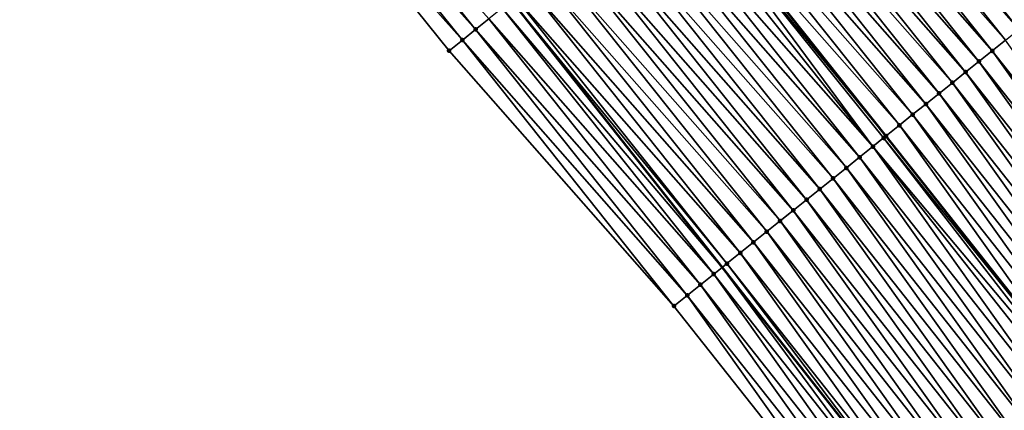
# Model space of a CAD drawing. Header units: feet. Extents: x 2017353 to 2024169, y 808050 to 818690.
# Tile 302 of 305: x 2022950 to 2023008, y 813795 to 813818. Entities that reach past the tile are written whole.
import ezdxf

# ---------------------------------------------------------------- set-up
doc = ezdxf.new("R2010")
doc.units = ezdxf.units.FT
doc.header["$MEASUREMENT"] = 0
for name, color, linetype, lineweight in [('EP_Travel Lane', 172, 'Continuous', 53), ('SB-Road Shots', 141, 'Continuous', 100), ('SB-Road X-Section', 40, 'Continuous', 13), ('STRIPING', 60, 'Continuous', 53)]:
    doc.layers.add(name, color=color, linetype=linetype, lineweight=lineweight)
doc.layers.add('I-77-MM15-17_SB-Surface-BORDER', color=7, linetype='Continuous')
doc.layers.add('I-77-MM15-17_SB-Surface-TIN', color=7, linetype='Continuous')

msp = doc.modelspace()

# ---------------------------------------------------------------- linework, layer by layer
at = {"layer": 'EP_Travel Lane'}
msp.add_polyline3d([(2022875.720487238, 813940.528572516, 299.2587898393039), (2022888.924593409, 813925.5223479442, 299.9413326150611), (2022902.127229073, 813910.5177945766, 300.6860968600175), (2022915.04811261, 813895.4901642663, 301.409001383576), (2022928.003590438, 813880.2694050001, 302.1058313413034), (2022940.806449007, 813865.137884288, 302.791939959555), (2022953.515571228, 813849.7102263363, 303.4744503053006), (2022966.223415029, 813834.2841202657, 304.2145446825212), (2022978.614124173, 813818.8154875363, 304.9099772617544), (2022991.022505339, 813803.1458993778, 305.6170101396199), (2023003.285776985, 813787.5748178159, 306.3176587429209)], dxfattribs=at)
at = {"layer": 'I-77-MM15-17_SB-Surface-BORDER', "color": 3, "linetype": 'Continuous', "lineweight": -3}
msp.add_polyline3d([(2023000.449103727, 813785.3755890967, 306.0302409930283), (2022988.183231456, 813800.871041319, 305.3299364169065), (2022974.950003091, 813815.8806567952, 304.5588105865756), (2022962.572757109, 813831.260117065, 303.8511621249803), (2022949.863592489, 813846.6868232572, 303.1483878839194), (2022937.153882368, 813862.1141915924, 302.4701815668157), (2022924.405328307, 813877.1914331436, 301.7907205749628), (2022912.969593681, 813893.712312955, 301.2295543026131), (2022899.089537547, 813907.832801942, 300.4323012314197), (2022886.877682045, 813923.7135858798, 299.7805441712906), (2022873.673824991, 813938.7194871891, 299.0866180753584)], dxfattribs=at)
at = {"layer": 'I-77-MM15-17_SB-Surface-TIN', "color": 128, "linetype": 'Continuous', "lineweight": -3}
for points in [[(2022976.511018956, 813817.130960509, 304.7081074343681), (2022964.112909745, 813832.5360322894, 304.0075161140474), (2022963.342812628, 813831.8980999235, 303.9302759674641)], [(2022976.511018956, 813817.130960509, 304.7081074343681), (2022977.291729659, 813817.7558577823, 304.7738710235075), (2022964.112909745, 813832.5360322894, 304.0075161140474)], [(2023008.477169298, 813817.1240710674, 307.2387356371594), (2022996.024903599, 813832.7582674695, 306.5223366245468), (2022995.244562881, 813832.1329056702, 306.4403613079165)], [(2023008.477169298, 813817.1240710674, 307.2387356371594), (2023009.257358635, 813817.7496229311, 307.3273439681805), (2022996.024903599, 813832.7582674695, 306.5223366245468)], [(2022975.730526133, 813816.5057896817, 304.6327969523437), (2022963.342812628, 813831.8980999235, 303.9302759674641), (2022962.572757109, 813831.260117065, 303.8511621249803)], [(2022975.730526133, 813816.5057896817, 304.6327969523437), (2022976.511018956, 813817.130960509, 304.7081074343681), (2022963.342812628, 813831.8980999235, 303.9302759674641)], [(2023007.696809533, 813816.4987331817, 307.1575950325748), (2022995.244562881, 813832.1329056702, 306.4403613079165), (2022994.464155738, 813831.5076272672, 306.3612964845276)], [(2023007.696809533, 813816.4987331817, 307.1575950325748), (2023008.477169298, 813817.1240710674, 307.2387356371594), (2022995.244562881, 813832.1329056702, 306.4403613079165)], [(2022974.950003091, 813815.8806567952, 304.5588105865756), (2022975.730526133, 813816.5057896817, 304.6327969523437), (2022962.572757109, 813831.260117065, 303.8511621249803)], [(2023006.916386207, 813815.8734750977, 307.0792394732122), (2022994.464155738, 813831.5076272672, 306.3612964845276), (2022993.68375895, 813830.8823358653, 306.281778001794)], [(2023006.916386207, 813815.8734750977, 307.0792394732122), (2023007.696809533, 813816.4987331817, 307.1575950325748), (2022994.464155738, 813831.5076272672, 306.3612964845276)], [(2023006.135887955, 813815.2483110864, 307.0041670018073), (2022993.68375895, 813830.8823358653, 306.281778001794), (2022992.90339616, 813830.257001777, 306.2007697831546)], [(2023006.135887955, 813815.2483110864, 307.0041670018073), (2023006.916386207, 813815.8734750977, 307.0792394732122), (2022993.68375895, 813830.8823358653, 306.281778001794)], [(2023005.355416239, 813814.6231137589, 306.9279318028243), (2022992.90339616, 813830.257001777, 306.2007697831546), (2022992.122976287, 813829.6317393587, 306.1222628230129)], [(2023005.355416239, 813814.6231137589, 306.9279318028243), (2023006.135887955, 813815.2483110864, 307.0041670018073), (2022992.90339616, 813830.257001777, 306.2007697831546)], [(2023004.574958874, 813813.9978984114, 306.8510677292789), (2022992.122976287, 813829.6317393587, 306.1222628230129), (2022991.342507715, 813829.0065380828, 306.045889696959)], [(2023004.574958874, 813813.9978984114, 306.8510677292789), (2023005.355416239, 813814.6231137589, 306.9279318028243), (2022992.122976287, 813829.6317393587, 306.1222628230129)], [(2023003.794534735, 813813.3726413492, 306.7727478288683), (2022991.342507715, 813829.0065380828, 306.045889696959), (2022990.562279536, 813828.3810349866, 305.9589831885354)], [(2023003.794534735, 813813.3726413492, 306.7727478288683), (2023004.574958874, 813813.9978984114, 306.8510677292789), (2022991.342507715, 813829.0065380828, 306.045889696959)], [(2023003.01415769, 813812.7473251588, 306.6923643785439), (2022990.562279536, 813828.3810349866, 305.9589831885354), (2022989.781999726, 813827.7555967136, 305.8743389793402)], [(2023003.01415769, 813812.7473251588, 306.6923643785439), (2023003.794534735, 813813.3726413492, 306.7727478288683), (2022990.562279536, 813828.3810349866, 305.9589831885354)], [(2023002.23380329, 813812.1219805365, 306.6109886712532), (2022989.781999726, 813827.7555967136, 305.8743389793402), (2022989.001647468, 813827.1302494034, 305.7928693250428)], [(2023002.23380329, 813812.1219805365, 306.6109886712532), (2023003.01415769, 813812.7473251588, 306.6923643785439), (2022989.781999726, 813827.7555967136, 305.8743389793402)], [(2023001.453529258, 813811.4965350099, 306.5260914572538), (2022989.001647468, 813827.1302494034, 305.7928693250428), (2022988.221358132, 813826.5048230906, 305.7086425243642)], [(2023001.453529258, 813811.4965350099, 306.5260914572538), (2023002.23380329, 813812.1219805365, 306.6109886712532), (2022989.001647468, 813827.1302494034, 305.7928693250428)], [(2022987.990694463, 813826.3199710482, 305.6844295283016), (2023000.66406808, 813810.8635780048, 306.4370487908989), (2022988.212112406, 813826.4974136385, 305.7076719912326)], [(2023000.673328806, 813810.8709971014, 306.4379701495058), (2022988.221358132, 813826.5048230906, 305.7086425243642), (2022988.212112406, 813826.4974136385, 305.7076719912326)], [(2023000.673328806, 813810.8709971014, 306.4379701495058), (2022988.212112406, 813826.4974136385, 305.7076719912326), (2023000.66406808, 813810.8635780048, 306.4370487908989)], [(2023000.673328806, 813810.8709971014, 306.4379701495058), (2023001.453529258, 813811.4965350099, 306.5260914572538), (2022988.221358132, 813826.5048230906, 305.7086425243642)], [(2022999.892626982, 813810.2460886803, 306.3718176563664), (2022987.990694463, 813826.3199710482, 305.6844295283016), (2022987.440647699, 813825.8799254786, 305.6428671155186)], [(2023000.524530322, 813810.7517893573, 306.423166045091), (2023000.66406808, 813810.8635780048, 306.4370487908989), (2022987.990694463, 813826.3199710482, 305.6844295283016)], [(2022999.892626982, 813810.2460886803, 306.3718176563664), (2023000.524530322, 813810.7517893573, 306.423166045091), (2022987.990694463, 813826.3199710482, 305.6844295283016)], [(2022999.892626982, 813810.2460886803, 306.3718176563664), (2022987.440647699, 813825.8799254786, 305.6428671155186), (2022986.660039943, 813825.2548989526, 305.5725926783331)], [(2022999.112052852, 813809.6210199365, 306.3000699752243), (2022986.660039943, 813825.2548989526, 305.5725926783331), (2022985.879417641, 813824.6298906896, 305.5029556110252)], [(2022999.112052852, 813809.6210199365, 306.3000699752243), (2022999.892626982, 813810.2460886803, 306.3718176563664), (2022986.660039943, 813825.2548989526, 305.5725926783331)], [(2022998.331391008, 813808.9960613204, 306.2321656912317), (2022985.879417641, 813824.6298906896, 305.5029556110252), (2022985.098733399, 813824.0049601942, 305.436032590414)], [(2022998.331391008, 813808.9960613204, 306.2321656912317), (2022999.112052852, 813809.6210199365, 306.3000699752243), (2022985.879417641, 813824.6298906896, 305.5029556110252)], [(2022997.550757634, 813808.3710669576, 306.1630138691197), (2022985.098733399, 813824.0049601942, 305.436032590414), (2022984.317885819, 813823.3802347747, 305.3762666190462)], [(2022997.550757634, 813808.3710669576, 306.1630138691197), (2022998.331391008, 813808.9960613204, 306.2321656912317), (2022985.098733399, 813824.0049601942, 305.436032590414)], [(2022996.770020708, 813807.7462026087, 306.098399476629), (2022984.317885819, 813823.3802347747, 305.3762666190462), (2022983.537029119, 813822.7555208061, 305.3169002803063)], [(2022996.770020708, 813807.7462026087, 306.098399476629), (2022997.550757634, 813808.3710669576, 306.1630138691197), (2022984.317885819, 813823.3802347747, 305.3762666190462)], [(2022995.989206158, 813807.121435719, 306.0371863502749), (2022983.537029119, 813822.7555208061, 305.3169002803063), (2022982.756249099, 813822.1307105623, 305.2541739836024)], [(2022995.989206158, 813807.121435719, 306.0371863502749), (2022996.770020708, 813807.7462026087, 306.098399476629), (2022983.537029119, 813822.7555208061, 305.3169002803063)], [(2022995.208460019, 813806.4965829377, 305.9729756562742), (2022982.756249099, 813822.1307105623, 305.2541739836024), (2022981.975586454, 813821.5057529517, 305.1863046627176)], [(2022995.208460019, 813806.4965829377, 305.9729756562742), (2022995.989206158, 813807.121435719, 306.0371863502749), (2022982.756249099, 813822.1307105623, 305.2541739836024)], [(2022994.427782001, 813805.8716446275, 305.9057800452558), (2022981.975586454, 813821.5057529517, 305.1863046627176), (2022981.194871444, 813820.8808610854, 305.1207297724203)], [(2022994.427782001, 813805.8716446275, 305.9057800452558), (2022995.208460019, 813806.4965829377, 305.9729756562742), (2022981.975586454, 813821.5057529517, 305.1863046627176)], [(2022993.647061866, 813805.246759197, 305.8404299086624), (2022981.194871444, 813820.8808610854, 305.1207297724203), (2022980.414130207, 813820.2560021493, 305.0563041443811)], [(2022993.647061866, 813805.246759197, 305.8404299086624), (2022994.427782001, 813805.8716446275, 305.9057800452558), (2022981.194871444, 813820.8808610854, 305.1207297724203)], [(2022992.866347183, 813804.6218669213, 305.7748408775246), (2022980.414130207, 813820.2560021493, 305.0563041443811), (2022979.633447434, 813819.63106981, 304.9893167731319)], [(2022992.866347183, 813804.6218669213, 305.7748408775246), (2022993.647061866, 813805.246759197, 305.8404299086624), (2022980.414130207, 813820.2560021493, 305.0563041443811)], [(2022992.085584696, 813803.9970346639, 305.711346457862), (2022979.633447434, 813819.63106981, 304.9893167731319), (2022978.85249392, 813819.0064773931, 304.9341925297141)], [(2022992.085584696, 813803.9970346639, 305.711346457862), (2022992.866347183, 813804.6218669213, 305.7748408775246), (2022979.633447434, 813819.63106981, 304.9893167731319)], [(2022991.304819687, 813803.3722055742, 305.6479625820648), (2022978.85249392, 813819.0064773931, 304.9341925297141), (2022978.614124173, 813818.8154875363, 304.9099772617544)], [(2022991.304819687, 813803.3722055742, 305.6479625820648), (2022992.085584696, 813803.9970346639, 305.711346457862), (2022978.85249392, 813819.0064773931, 304.9341925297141)], [(2022990.524560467, 813802.7467414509, 305.5624163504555), (2022978.07209166, 813818.381192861, 304.8549138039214), (2022977.291729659, 813817.7558577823, 304.7738710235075)], [(2022978.07209166, 813818.381192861, 304.8549138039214), (2022991.022505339, 813803.1458993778, 305.6170101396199), (2022978.614124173, 813818.8154875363, 304.9099772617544)], [(2022990.524560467, 813802.7467414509, 305.5624163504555), (2022991.022505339, 813803.1458993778, 305.6170101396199), (2022978.07209166, 813818.381192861, 304.8549138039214)], [(2022991.304819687, 813803.3722055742, 305.6479625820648), (2022978.614124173, 813818.8154875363, 304.9099772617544), (2022991.022505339, 813803.1458993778, 305.6170101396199)], [(2022989.744227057, 813802.1213704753, 305.4801209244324), (2022977.291729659, 813817.7558577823, 304.7738710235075), (2022976.511018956, 813817.130960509, 304.7081074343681)], [(2022989.744227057, 813802.1213704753, 305.4801209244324), (2022990.524560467, 813802.7467414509, 305.5624163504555), (2022977.291729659, 813817.7558577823, 304.7738710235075)], [(2022988.96364284, 813801.4963143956, 305.4088152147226), (2022976.511018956, 813817.130960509, 304.7081074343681), (2022975.730526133, 813816.5057896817, 304.6327969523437)], [(2022988.96364284, 813801.4963143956, 305.4088152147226), (2022989.744227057, 813802.1213704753, 305.4801209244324), (2022976.511018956, 813817.130960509, 304.7081074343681)], [(2022988.183231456, 813800.871041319, 305.3299364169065), (2022975.730526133, 813816.5057896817, 304.6327969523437), (2022974.950003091, 813815.8806567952, 304.5588105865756)], [(2022988.183231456, 813800.871041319, 305.3299364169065), (2022988.96364284, 813801.4963143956, 305.4088152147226), (2022975.730526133, 813816.5057896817, 304.6327969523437)], [(2023019.419526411, 813800.0768500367, 307.8137633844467), (2023007.696809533, 813816.4987331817, 307.1575950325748), (2023006.916386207, 813815.8734750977, 307.0792394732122)], [(2023018.629134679, 813799.4642422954, 307.7374869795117), (2023006.916386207, 813815.8734750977, 307.0792394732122), (2023006.135887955, 813815.2483110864, 307.0041670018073)], [(2023018.629134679, 813799.4642422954, 307.7374869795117), (2023019.419526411, 813800.0768500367, 307.8137633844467), (2023006.916386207, 813815.8734750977, 307.0792394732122)], [(2023017.838735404, 813798.85164434, 307.6615585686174), (2023006.135887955, 813815.2483110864, 307.0041670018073), (2023005.355416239, 813814.6231137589, 306.9279318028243)], [(2023017.838735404, 813798.85164434, 307.6615585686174), (2023018.629134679, 813799.4642422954, 307.7374869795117), (2023006.135887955, 813815.2483110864, 307.0041670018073)], [(2023017.048375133, 813798.2389957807, 307.5838307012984), (2023005.355416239, 813814.6231137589, 306.9279318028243), (2023004.574958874, 813813.9978984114, 306.8510677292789)], [(2023017.048375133, 813798.2389957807, 307.5838307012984), (2023017.838735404, 813798.85164434, 307.6615585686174), (2023005.355416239, 813814.6231137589, 306.9279318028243)], [(2023016.25810156, 813797.6262347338, 307.5021028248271), (2023004.574958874, 813813.9978984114, 306.8510677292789), (2023003.794534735, 813813.3726413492, 306.7727478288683)], [(2023016.25810156, 813797.6262347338, 307.5021028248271), (2023017.048375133, 813798.2389957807, 307.5838307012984), (2023004.574958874, 813813.9978984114, 306.8510677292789)], [(2023015.467749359, 813797.0135757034, 307.4240026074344), (2023003.794534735, 813813.3726413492, 306.7727478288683), (2023003.01415769, 813812.7473251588, 306.6923643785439)], [(2023015.467749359, 813797.0135757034, 307.4240026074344), (2023016.25810156, 813797.6262347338, 307.5021028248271), (2023003.794534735, 813813.3726413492, 306.7727478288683)], [(2023014.677447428, 813796.4008514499, 307.3435830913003), (2023003.01415769, 813812.7473251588, 306.6923643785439), (2023002.23380329, 813812.1219805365, 306.6109886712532)], [(2023014.677447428, 813796.4008514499, 307.3435830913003), (2023015.467749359, 813797.0135757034, 307.4240026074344), (2023003.01415769, 813812.7473251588, 306.6923643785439)], [(2023013.887185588, 813795.7880751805, 307.261313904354), (2023002.23380329, 813812.1219805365, 306.6109886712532), (2023001.453529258, 813811.4965350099, 306.5260914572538)], [(2023013.887185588, 813795.7880751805, 307.261313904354), (2023014.677447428, 813796.4008514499, 307.3435830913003), (2023002.23380329, 813812.1219805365, 306.6109886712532)], [(2023013.096881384, 813795.1753538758, 307.180999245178), (2023001.453529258, 813811.4965350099, 306.5260914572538), (2023000.673328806, 813810.8709971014, 306.4379701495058)], [(2023013.096881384, 813795.1753538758, 307.180999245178), (2023013.887185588, 813795.7880751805, 307.261313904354), (2023001.453529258, 813811.4965350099, 306.5260914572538)], [(2023000.524530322, 813810.7517893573, 306.423166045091), (2023013.087588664, 813795.1681484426, 307.1800369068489), (2023000.66406808, 813810.8635780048, 306.4370487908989)], [(2023000.673328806, 813810.8709971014, 306.4379701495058), (2023000.66406808, 813810.8635780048, 306.4370487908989), (2023013.087588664, 813795.1681484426, 307.1800369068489)], [(2023013.096881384, 813795.1753538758, 307.180999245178), (2023000.673328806, 813810.8709971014, 306.4379701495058), (2023013.087588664, 813795.1681484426, 307.1800369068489)], [(2023012.775015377, 813794.9257838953, 307.1476673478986), (2023000.524530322, 813810.7517893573, 306.423166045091), (2022999.892626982, 813810.2460886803, 306.3718176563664)], [(2023012.775015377, 813794.9257838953, 307.1476673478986), (2023013.087588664, 813795.1681484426, 307.1800369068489), (2023000.524530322, 813810.7517893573, 306.423166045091)], [(2023011.515968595, 813793.9503061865, 307.0344131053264), (2022999.892626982, 813810.2460886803, 306.3718176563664), (2022999.112052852, 813809.6210199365, 306.3000699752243)], [(2023011.515968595, 813793.9503061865, 307.0344131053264), (2023012.306402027, 813794.5628598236, 307.1087655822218), (2022999.892626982, 813810.2460886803, 306.3718176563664)], [(2023012.306402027, 813794.5628598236, 307.1087655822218), (2023012.775015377, 813794.9257838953, 307.1476673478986), (2022999.892626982, 813810.2460886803, 306.3718176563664)], [(2023010.725530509, 813793.3377585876, 306.9602753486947), (2022999.112052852, 813809.6210199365, 306.3000699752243), (2022998.331391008, 813808.9960613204, 306.2321656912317)], [(2023010.725530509, 813793.3377585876, 306.9602753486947), (2023011.515968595, 813793.9503061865, 307.0344131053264), (2022999.112052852, 813809.6210199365, 306.3000699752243)], [(2023009.935006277, 813792.7253227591, 306.8901120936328), (2022998.331391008, 813808.9960613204, 306.2321656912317), (2022997.550757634, 813808.3710669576, 306.1630138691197)], [(2023009.935006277, 813792.7253227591, 306.8901120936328), (2023010.725530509, 813793.3377585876, 306.9602753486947), (2022998.331391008, 813808.9960613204, 306.2321656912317)], [(2023009.144434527, 813792.1129485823, 306.8221411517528), (2022997.550757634, 813808.3710669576, 306.1630138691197), (2022996.770020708, 813807.7462026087, 306.098399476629)], [(2023009.144434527, 813792.1129485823, 306.8221411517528), (2023009.935006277, 813792.7253227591, 306.8901120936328), (2022997.550757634, 813808.3710669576, 306.1630138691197)], [(2023008.353867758, 813791.5005679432, 306.7539404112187), (2022996.770020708, 813807.7462026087, 306.098399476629), (2022995.989206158, 813807.121435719, 306.0371863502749)], [(2023008.353867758, 813791.5005679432, 306.7539404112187), (2023009.144434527, 813792.1129485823, 306.8221411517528), (2022996.770020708, 813807.7462026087, 306.098399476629)], [(2023007.563221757, 813790.8882901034, 306.6893951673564), (2022995.989206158, 813807.121435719, 306.0371863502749), (2022995.208460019, 813806.4965829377, 305.9729756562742)], [(2023007.563221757, 813790.8882901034, 306.6893951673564), (2023008.353867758, 813791.5005679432, 306.7539404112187), (2022995.989206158, 813807.121435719, 306.0371863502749)], [(2023006.772625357, 813790.2759479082, 306.62256147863), (2022995.208460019, 813806.4965829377, 305.9729756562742), (2022994.427782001, 813805.8716446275, 305.9057800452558)], [(2023006.772625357, 813790.2759479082, 306.62256147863), (2023007.563221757, 813790.8882901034, 306.6893951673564), (2022995.208460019, 813806.4965829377, 305.9729756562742)], [(2023005.982055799, 813789.663570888, 306.5544894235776), (2022994.427782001, 813805.8716446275, 305.9057800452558), (2022993.647061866, 813805.246759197, 305.8404299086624)], [(2023005.982055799, 813789.663570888, 306.5544894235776), (2023006.772625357, 813790.2759479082, 306.62256147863), (2022994.427782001, 813805.8716446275, 305.9057800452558)], [(2023005.191480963, 813789.0512007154, 306.4866608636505), (2022993.647061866, 813805.246759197, 305.8404299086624), (2022992.866347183, 813804.6218669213, 305.7748408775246)], [(2023005.191480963, 813789.0512007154, 306.4866608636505), (2023005.982055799, 813789.663570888, 306.5544894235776), (2022993.647061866, 813805.246759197, 305.8404299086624)], [(2023004.400839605, 813788.4389168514, 306.4219014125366), (2022992.866347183, 813804.6218669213, 305.7748408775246), (2022992.085584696, 813803.9970346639, 305.711346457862)], [(2023004.400839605, 813788.4389168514, 306.4219014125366), (2023005.191480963, 813789.0512007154, 306.4866608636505), (2022992.866347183, 813804.6218669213, 305.7748408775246)], [(2023003.610295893, 813787.8265062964, 306.3526368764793), (2022992.085584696, 813803.9970346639, 305.711346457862), (2022991.304819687, 813803.3722055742, 305.6479625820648)], [(2023003.610295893, 813787.8265062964, 306.3526368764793), (2023004.400839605, 813788.4389168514, 306.4219014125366), (2022992.085584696, 813803.9970346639, 305.711346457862)], [(2022991.304819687, 813803.3722055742, 305.6479625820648), (2022991.022505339, 813803.1458993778, 305.6170101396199), (2023003.285776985, 813787.5748178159, 306.3176587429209)], [(2023003.610295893, 813787.8265062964, 306.3526368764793), (2022991.304819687, 813803.3722055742, 305.6479625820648), (2023003.285776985, 813787.5748178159, 306.3176587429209)], [(2023002.02985682, 813786.6008439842, 306.1841950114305), (2022990.524560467, 813802.7467414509, 305.5624163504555), (2022989.744227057, 813802.1213704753, 305.4801209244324)], [(2023002.820096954, 813787.2136484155, 306.2674656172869), (2022991.022505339, 813803.1458993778, 305.6170101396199), (2022990.524560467, 813802.7467414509, 305.5624163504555)], [(2023002.02985682, 813786.6008439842, 306.1841950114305), (2023002.820096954, 813787.2136484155, 306.2674656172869), (2022990.524560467, 813802.7467414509, 305.5624163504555)], [(2023002.820096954, 813787.2136484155, 306.2674656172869), (2023003.285776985, 813787.5748178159, 306.3176587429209), (2022991.022505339, 813803.1458993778, 305.6170101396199)], [(2023001.239476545, 813785.9882213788, 306.1073900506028), (2022989.744227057, 813802.1213704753, 305.4801209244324), (2022988.96364284, 813801.4963143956, 305.4088152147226)], [(2023001.239476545, 813785.9882213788, 306.1073900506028), (2023002.02985682, 813786.6008439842, 306.1841950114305), (2022989.744227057, 813802.1213704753, 305.4801209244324)], [(2023000.449103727, 813785.3755890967, 306.0302409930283), (2022988.96364284, 813801.4963143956, 305.4088152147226), (2022988.183231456, 813800.871041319, 305.3299364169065)], [(2023000.449103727, 813785.3755890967, 306.0302409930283), (2023001.239476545, 813785.9882213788, 306.1073900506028), (2022988.96364284, 813801.4963143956, 305.4088152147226)]]:
    msp.add_3dface(points, dxfattribs=at)
at = {"layer": 'SB-Road Shots', "lineweight": 100}
for p in [(2022976.511018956, 813817.130960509, 304.7081074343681), (2022975.730526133, 813816.5057896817, 304.6327969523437), (2022974.950003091, 813815.8806567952, 304.5588105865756), (2023006.916386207, 813815.8734750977, 307.0792394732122), (2023006.135887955, 813815.2483110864, 307.0041670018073), (2023005.355416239, 813814.6231137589, 306.9279318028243), (2023004.574958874, 813813.9978984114, 306.8510677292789), (2023003.794534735, 813813.3726413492, 306.7727478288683), (2023003.01415769, 813812.7473251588, 306.6923643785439), (2023002.23380329, 813812.1219805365, 306.6109886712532), (2023001.453529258, 813811.4965350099, 306.5260914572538), (2023000.673328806, 813810.8709971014, 306.4379701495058), (2023000.524530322, 813810.7517893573, 306.423166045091), (2022999.892626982, 813810.2460886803, 306.3718176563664), (2022999.112052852, 813809.6210199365, 306.3000699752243), (2022998.331391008, 813808.9960613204, 306.2321656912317), (2022997.550757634, 813808.3710669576, 306.1630138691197), (2022996.770020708, 813807.7462026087, 306.098399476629), (2022995.989206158, 813807.121435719, 306.0371863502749), (2022995.208460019, 813806.4965829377, 305.9729756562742), (2022994.427782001, 813805.8716446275, 305.9057800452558), (2022993.647061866, 813805.246759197, 305.8404299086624), (2022992.866347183, 813804.6218669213, 305.7748408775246), (2022992.085584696, 813803.9970346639, 305.711346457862), (2022991.304819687, 813803.3722055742, 305.6479625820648), (2022990.524560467, 813802.7467414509, 305.5624163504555), (2022989.744227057, 813802.1213704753, 305.4801209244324), (2022988.96364284, 813801.4963143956, 305.4088152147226), (2022988.183231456, 813800.871041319, 305.3299364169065)]:
    msp.add_point(p, dxfattribs=at)
at = {"layer": 'SB-Road X-Section', "extrusion": (0.6225953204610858, -0.7816872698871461, 0.03660708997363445), "elevation": 623356.3723522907, "flags": 128}
msp.add_lwpolyline([(2089444.541114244, -22527.42858612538), (2089444.182802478, -22527.44667341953), (2089443.659876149, -22527.49050649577), (2089443.182802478, -22527.53492591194), (2089442.182802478, -22527.59945736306), (2089441.182802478, -22527.66877158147), (2089440.182802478, -22527.75409798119), (2089439.182802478, -22527.84007518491), (2089438.182802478, -22527.92210548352), (2089437.182802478, -22528.00122333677), (2089436.182802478, -22528.08079515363), (2089435.182802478, -22528.1618577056), (2089434.182802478, -22528.24041732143), (2089433.182802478, -22528.31684167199), (2089432.182802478, -22528.4038064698), (2089431.182802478, -22528.48850745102), (2089430.182802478, -22528.57003174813), (2089429.182802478, -22528.65431504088), (2089428.887209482, -22528.67854427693), (2089428.182802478, -22528.72013456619), (2089427.182802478, -22528.79045613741), (2089426.182802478, -22528.86013991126), (2089425.182802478, -22528.92710781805), (2089424.182802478, -22528.98691387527), (2089423.182802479, -22529.04632003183), (2089422.182802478, -22529.10908839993), (2089421.182802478, -22529.1770032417), (2089420.182802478, -22529.24262211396), (2089419.182802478, -22529.30709095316), (2089418.182802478, -22529.37412325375), (2089417.182802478, -22529.42928446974), (2089416.182802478, -22529.50861636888), (2089415.182802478, -22529.58971350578), (2089414.182802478, -22529.65552120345), (2089413.182802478, -22529.73088219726), (2089412.182802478, -22529.8049181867)], dxfattribs=at)
at = {"layer": 'SB-Road X-Section', "extrusion": (0.6225953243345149, -0.7816872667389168, 0.03660709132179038), "elevation": 623376.3827507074, "flags": 128}
msp.add_lwpolyline([(2089444.530646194, -22527.45789334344), (2089444.179687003, -22527.47213721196), (2089443.179687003, -22527.55795741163), (2089442.179687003, -22527.61778628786), (2089441.179687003, -22527.68409634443), (2089440.179687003, -22527.76838376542), (2089439.179687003, -22527.85705152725), (2089438.179687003, -22527.93824655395), (2089437.179687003, -22528.01665466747), (2089436.179687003, -22528.09177749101), (2089435.179687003, -22528.16806382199), (2089434.179687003, -22528.24497944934), (2089433.179687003, -22528.32335187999), (2089432.179687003, -22528.40378924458), (2089431.179687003, -22528.48521953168), (2089430.179687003, -22528.57017368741), (2089429.179687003, -22528.65835409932), (2089428.989027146, -22528.67316813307), (2089428.179687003, -22528.72455096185), (2089427.179687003, -22528.79634676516), (2089426.179687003, -22528.86429659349), (2089425.179687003, -22528.93349479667), (2089424.179687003, -22528.99815252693), (2089423.179687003, -22529.05940670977), (2089422.179687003, -22529.12366047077), (2089421.179687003, -22529.1909011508), (2089420.179687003, -22529.25629511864), (2089419.179687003, -22529.32192814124), (2089418.179687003, -22529.38546514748), (2089417.179687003, -22529.44889153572), (2089416.179687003, -22529.53449514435), (2089415.179687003, -22529.61684576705), (2089414.179687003, -22529.68819930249), (2089413.179687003, -22529.7671310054)], dxfattribs=at)
at = {"layer": 'SB-Road X-Section', "extrusion": (0.6100782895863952, -0.7915462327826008, 0.03548298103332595), "elevation": 590050.7643458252, "flags": 128}
msp.add_lwpolyline([(2099124.029178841, -20641.40176068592), (2099124.013702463, -20641.40242883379), (2099123.013702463, -20641.47814608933), (2099122.013702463, -20641.54339126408), (2099121.013702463, -20641.61347837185), (2099120.013702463, -20641.6935698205), (2099119.013702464, -20641.78149976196), (2099118.013702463, -20641.86458963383), (2099117.013702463, -20641.9449465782), (2099116.013702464, -20642.02127104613), (2099115.013702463, -20642.09724730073), (2099114.013702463, -20642.17502414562), (2099113.013702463, -20642.25680352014), (2099112.013702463, -20642.33495294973), (2099111.013702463, -20642.4154231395), (2099110.013702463, -20642.49774416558), (2099109.013702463, -20642.5781094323), (2099108.606416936, -20642.61146233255), (2099108.013702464, -20642.65038861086), (2099107.013702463, -20642.72478793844), (2099106.013702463, -20642.79897241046), (2099105.013702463, -20642.86917987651), (2099104.013702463, -20642.93719364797), (2099103.013702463, -20643.00543736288), (2099102.013702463, -20643.07002327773), (2099101.013702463, -20643.13689907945), (2099100.013702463, -20643.20501402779), (2099099.013702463, -20643.27288532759), (2099098.013702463, -20643.33768558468), (2099097.013702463, -20643.40699376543), (2099096.013702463, -20643.49221869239), (2099095.013702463, -20643.57554176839), (2099094.013702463, -20643.65239512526), (2099093.013702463, -20643.72959279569)], dxfattribs=at)
at = {"layer": 'STRIPING'}
msp.add_polyline3d([(2022884.904905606, 813948.6443174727, 299.9780182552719), (2022898.108737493, 813933.6384046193, 300.6721661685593), (2022911.31187174, 813918.633284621, 301.3958328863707), (2022924.361445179, 813903.4522735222, 302.1301626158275), (2022937.315741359, 813888.232902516, 302.8765385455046), (2022950.24031141, 813872.9466282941, 303.6039574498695), (2022962.949708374, 813857.5196120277, 304.2956482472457), (2022975.658948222, 813842.0927864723, 304.9944164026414), (2022988.212112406, 813826.4974136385, 305.7076719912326), (2023000.66406808, 813810.8635780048, 306.4370487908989), (2023013.087588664, 813795.1681484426, 307.1800369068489), (2023025.289069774, 813779.3373057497, 307.8929810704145)], dxfattribs=at)

doc.saveas('drawing.dxf')
